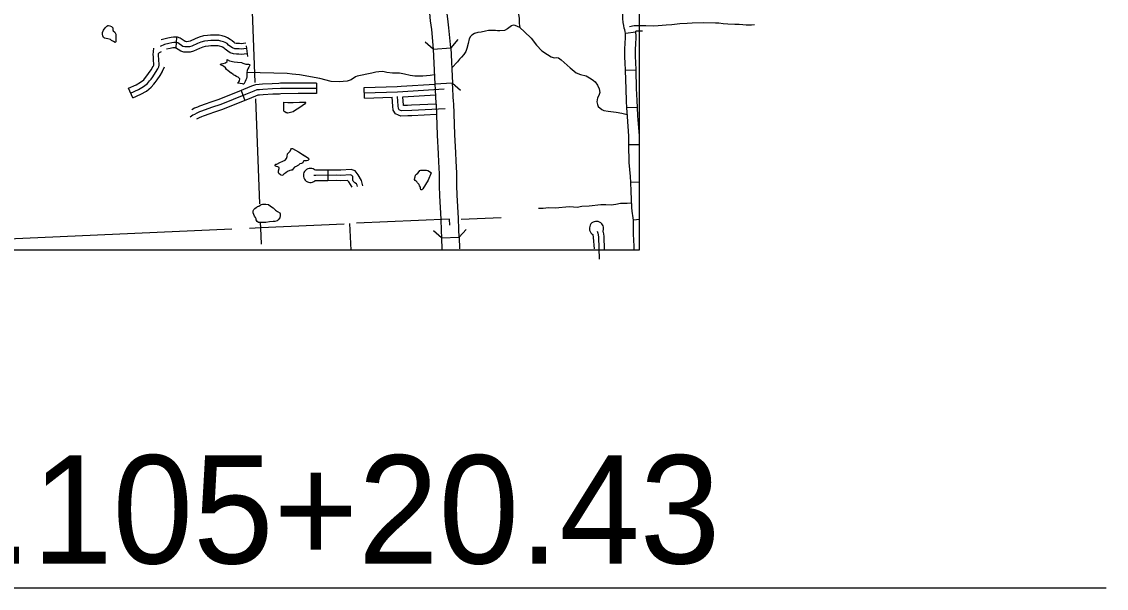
# Model space of a CAD drawing. Extents: x -5566 to 1759129, y -3726 to 731467.
# Drawn here: x -4512.8 to -4396.5, y 124.3 to 185 of the extents above; entities that cross this region are included whole.
import ezdxf

# ---------------------------------------------------------------- set-up
doc = ezdxf.new("R2010")
doc.units = 0
doc.layers.add('Default', color=7, linetype='Continuous')
doc.layers.add('R_No Plot', color=7, linetype='Continuous')

msp = doc.modelspace()

# ---------------------------------------------------------------- linework, layer by layer
at = {"layer": 'Default'}
for p, q in [((-4446.96, 183.85), (-4448.09, 183.68)), ((-4496.22, 183.29), (-4496.28, 182.16)), ((-4488.74, 182.37), (-4488.62, 181.24)), ((-4446.94, 179.77), (-4448.08, 179.74)), ((-4481.19, 178.39), (-4481.2, 177.25)), ((-4500.91, 176.8), (-4501.37, 177.84)), ((-4489.3, 177.58), (-4488.88, 176.52)), ((-4476.06, 176.77), (-4476.1, 177.91)), ((-4446.78, 175.78), (-4447.92, 175.72)), ((-4446.56, 171.75), (-4447.7, 171.75)), ((-4479.99, 169.06), (-4479.98, 167.92)), ((-4446.6, 167.76), (-4447.51, 167.72)), ((-4446.59, 163.76), (-4447.23, 163.7)), ((-4396.52, 124.26), (-4548.13, 124.26))]:
    msp.add_line(p, q, dxfattribs=at)
for points in [[(-4487.78, 178.43), (-4488.43, 195.51)], [(-4465, 187.64), (-4463.32, 187.91), (-4462.76, 187.91), (-4462.03, 187.76), (-4461.54, 187.61), (-4461.17, 187.51), (-4460.79, 187.33), (-4460.38, 187.04), (-4460.1, 186.73), (-4459.73, 186.19), (-4459.56, 185.76), (-4459.49, 185.31), (-4459.46, 184.75), (-4459.39, 184.33)], [(-4448.09, 183.68), (-4448.12, 183.92), (-4448.16, 184.09), (-4448.2, 184.28), (-4448.27, 184.55), (-4448.32, 184.88), (-4448.35, 185.29), (-4448.41, 187.52), (-4448.42, 187.72)], [(-4467.33, 187.04), (-4469.22, 186.82), (-4469.17, 186.36), (-4469.1, 185.86), (-4469, 185.05), (-4468.89, 184.11), (-4468.69, 182.03), (-4466.8, 182.17)], [(-4466.8, 182.17), (-4467, 184.32), (-4467.12, 185.28), (-4467.22, 186.09), (-4467.28, 186.59), (-4467.33, 187.04)], [(-4502.71, 183.27), (-4502.71, 182.89), (-4502.72, 182.81), (-4502.74, 182.75), (-4502.8, 182.74), (-4502.96, 182.83), (-4503.17, 182.96), (-4503.29, 183.04), (-4503.58, 183.13), (-4503.93, 183.2), (-4504.06, 183.28), (-4504.12, 183.43), (-4504.14, 183.64), (-4504.14, 183.82), (-4504.04, 184.06)], [(-4504.04, 184.06), (-4503.86, 184.29), (-4503.67, 184.49), (-4503.57, 184.56), (-4503.5, 184.57), (-4503.38, 184.53), (-4503.2, 184.44), (-4503.03, 184.3), (-4503.03, 184.19), (-4503.03, 184.1), (-4502.99, 183.99), (-4502.84, 183.84), (-4502.71, 183.62), (-4502.71, 183.5), (-4502.71, 183.27)], [(-4459.39, 184.33), (-4459.91, 184.57), (-4460.12, 184.58), (-4460.31, 184.53), (-4460.72, 184.19), (-4461.03, 184.02), (-4461.54, 183.98), (-4461.8, 183.98), (-4462.03, 184.02), (-4462.35, 184.01), (-4462.75, 184), (-4463.1, 183.93), (-4463.54, 183.83), (-4463.9, 183.81), (-4464.28, 183.71), (-4464.54, 183.53), (-4464.68, 183.39), (-4464.83, 183.11), (-4464.95, 182.62), (-4465.1, 182.08), (-4465.2, 181.76), (-4465.41, 181.45), (-4465.67, 181.15), (-4465.87, 180.96), (-4466.08, 180.65), (-4466.7, 180.02)], [(-4459.39, 184.33), (-4458.89, 183.89), (-4458.19, 183.18), (-4457.62, 182.44), (-4457.05, 181.85), (-4456.45, 181.43), (-4456.04, 181.2), (-4455.74, 181.1), (-4455.46, 181.11), (-4455.26, 181.1), (-4454.96, 180.88), (-4454, 180), (-4453.37, 179.48), (-4452.91, 179.31), (-4452.3, 179.15), (-4451.75, 178.84), (-4451.52, 178.67), (-4451.33, 178.53), (-4451.08, 178.15), (-4450.88, 177.75), (-4450.84, 177.38), (-4450.92, 177.07), (-4451.08, 176.81), (-4451.16, 176.36), (-4451.07, 176.09), (-4450.99, 175.86), (-4450.61, 175.55), (-4450.38, 175.43), (-4449.94, 175.36), (-4449.09, 175.26), (-4448.48, 175.17), (-4447.89, 175.03)], [(-4434.24, 184.63), (-4434.55, 184.59), (-4434.82, 184.58), (-4435.14, 184.6), (-4435.5, 184.64), (-4435.88, 184.66), (-4436.36, 184.65), (-4437.09, 184.69), (-4437.59, 184.74), (-4438.06, 184.8), (-4438.41, 184.8), (-4439.73, 184.83), (-4440.94, 184.8), (-4441.46, 184.78), (-4442.24, 184.74), (-4443.09, 184.64), (-4443.7, 184.59), (-4444.15, 184.54), (-4444.58, 184.51), (-4445.02, 184.49), (-4445.91, 184.53), (-4446.71, 184.53), (-4447.13, 184.52), (-4447.34, 184.48), (-4447.46, 184.45), (-4447.65, 184.41)], [(-4446.94, 179.77), (-4446.97, 180.64), (-4447.01, 181.18), (-4447, 182.08), (-4446.98, 182.48), (-4446.94, 183.34), (-4446.95, 183.95)], [(-4446.24, 183.96), (-4446.71, 183.96), (-4446.95, 183.95)], [(-4488.71, 182.08), (-4489.28, 182.02), (-4489.5, 182.04), (-4489.73, 182.04), (-4489.97, 182.07), (-4490.21, 182.15), (-4490.38, 182.25), (-4490.63, 182.46), (-4490.79, 182.61), (-4491.01, 182.73), (-4491.17, 182.8), (-4491.46, 182.89), (-4491.69, 182.93), (-4492.54, 182.93), (-4492.84, 182.91), (-4493.22, 182.88), (-4493.59, 182.78), (-4493.98, 182.61), (-4494.58, 182.33), (-4494.84, 182.27), (-4495.17, 182.25), (-4495.33, 182.27), (-4495.53, 182.32), (-4496.07, 182.68), (-4496.21, 182.72), (-4496.34, 182.73), (-4496.5, 182.74), (-4496.7, 182.71), (-4497.03, 182.64), (-4497.52, 182.52), (-4497.97, 182.31)], [(-4496.22, 183.29), (-4496.3, 183.3), (-4496.53, 183.31), (-4496.8, 183.27), (-4497.16, 183.2), (-4497.87, 183.02)], [(-4492.49, 183.5), (-4492.56, 183.5), (-4492.88, 183.47), (-4493.31, 183.44), (-4493.78, 183.32), (-4494.21, 183.12), (-4494.76, 182.87), (-4494.92, 182.84), (-4495.16, 182.82), (-4495.22, 182.83), (-4495.29, 182.85), (-4495.82, 183.2), (-4496.12, 183.29), (-4496.22, 183.29)], [(-4488.78, 182.65), (-4489.29, 182.59), (-4489.47, 182.61), (-4489.69, 182.61), (-4489.83, 182.63), (-4489.97, 182.67), (-4490.04, 182.72), (-4490.26, 182.9), (-4490.46, 183.07), (-4490.75, 183.24), (-4490.97, 183.33), (-4491.32, 183.44), (-4491.64, 183.5), (-4492.49, 183.5)], [(-4468.69, 182.03), (-4469.56, 182.78)], [(-4466.06, 183.04), (-4466.8, 182.17)], [(-4448.08, 179.74), (-4448.1, 180.58), (-4448.15, 181.14), (-4448.14, 182.11), (-4448.12, 182.54), (-4448.08, 183.35), (-4448.09, 183.68), (-4448.09, 183.68)], [(-4501.14, 177.32), (-4500.29, 177.7), (-4499.74, 178.01), (-4499.33, 178.33), (-4499.1, 178.62), (-4498.95, 178.81), (-4498.75, 179.07), (-4498.45, 179.5), (-4498.21, 179.91), (-4498.11, 180.14), (-4498.08, 180.3), (-4498.1, 180.95), (-4498.13, 181.3), (-4498.15, 181.43), (-4498.13, 181.55), (-4498.05, 181.65), (-4497.81, 181.78)], [(-4498.72, 180.16), (-4498.66, 180.3), (-4498.65, 180.35), (-4498.67, 180.91), (-4498.69, 181.24), (-4498.72, 181.41), (-4498.66, 182.12)], [(-4496.28, 182.16), (-4496.37, 182.16), (-4496.48, 182.17), (-4496.6, 182.15), (-4496.91, 182.09), (-4497.28, 182)], [(-4492.48, 182.36), (-4492.52, 182.36), (-4492.8, 182.34), (-4493.13, 182.32), (-4493.4, 182.24), (-4493.74, 182.09), (-4494.4, 181.79), (-4494.76, 181.71), (-4495.17, 181.68), (-4495.43, 181.71), (-4495.76, 181.8), (-4496.31, 182.16), (-4496.28, 182.16)], [(-4488.65, 181.52), (-4489.28, 181.45), (-4489.52, 181.47), (-4489.77, 181.47), (-4490.1, 181.52), (-4490.45, 181.63), (-4490.71, 181.79), (-4490.99, 182.03), (-4491.12, 182.14), (-4491.27, 182.22), (-4491.37, 182.27), (-4491.59, 182.33), (-4491.74, 182.36), (-4492.48, 182.36)], [(-4468.69, 182.03), (-4468.55, 179.03), (-4468.51, 178.27)], [(-4466.8, 182.17), (-4466.62, 178.38)], [(-4490.34, 179.46), (-4490.66, 179.69), (-4490.84, 179.85), (-4490.97, 180.02), (-4491.17, 180.18), (-4491.32, 180.28), (-4491.49, 180.34), (-4491.54, 180.36), (-4491.42, 180.43), (-4491.2, 180.49), (-4490.97, 180.54), (-4490.78, 180.68), (-4490.77, 180.9), (-4490.53, 180.78), (-4490.03, 180.66), (-4489.66, 180.64)], [(-4489.66, 180.64), (-4489.23, 180.59), (-4489.1, 180.52), (-4488.78, 180.41), (-4488.57, 180.42), (-4488.5, 180.42), (-4488.4, 180.39), (-4488.36, 180.34), (-4488.36, 180.32), (-4488.39, 180.22), (-4488.45, 180.09), (-4488.55, 179.91), (-4488.63, 179.72), (-4488.66, 179.52), (-4488.67, 179.26), (-4488.68, 179.06), (-4488.72, 178.88), (-4488.78, 178.72), (-4488.84, 178.55), (-4488.94, 178.4), (-4489.01, 178.28), (-4489.01, 178.27), (-4489.05, 178.27), (-4489.15, 178.29), (-4489.4, 178.33), (-4489.54, 178.37), (-4489.65, 178.38), (-4489.67, 178.39), (-4489.61, 178.44), (-4489.53, 178.51), (-4489.45, 178.63), (-4489.42, 178.85), (-4489.61, 179.03), (-4489.71, 179.05), (-4489.79, 179.08), (-4489.97, 179.18), (-4490.11, 179.27), (-4490.14, 179.3), (-4490.32, 179.45)], [(-4501.37, 177.84), (-4500.55, 178.21), (-4500.06, 178.48), (-4499.73, 178.74), (-4499.54, 178.97), (-4499.4, 179.15), (-4499.21, 179.41), (-4498.92, 179.81), (-4498.71, 180.18)], [(-4500.91, 176.8), (-4500.03, 177.19), (-4499.42, 177.53), (-4498.92, 177.93), (-4498.65, 178.26), (-4498.5, 178.46), (-4498.29, 178.74), (-4497.97, 179.19), (-4497.72, 179.61)], [(-4497.72, 179.61), (-4497.7, 179.65), (-4497.5, 180.12)], [(-4477.02, 179.07), (-4477.5, 178.73), (-4477.91, 178.6), (-4478.77, 178.52), (-4479.64, 178.55), (-4480.83, 178.88), (-4483.04, 179.28), (-4483.8, 179.35), (-4484.35, 179.41), (-4488.66, 179.52)], [(-4468.56, 179.27), (-4469, 179.18), (-4469.82, 179.13), (-4470.67, 179.14), (-4471.17, 179.18), (-4471.77, 179.33), (-4472.3, 179.43), (-4473.04, 179.43), (-4473.66, 179.5), (-4474.11, 179.61), (-4474.51, 179.58), (-4474.84, 179.55), (-4475.27, 179.43), (-4476.85, 179.11), (-4477.02, 179.07)], [(-4447.92, 175.72), (-4447.95, 176.45), (-4448.02, 177.77), (-4448.08, 179.74)], [(-4446.78, 175.78), (-4446.82, 176.51), (-4446.88, 177.82), (-4446.94, 179.77)], [(-4485.23, 178.35), (-4485.95, 178.32), (-4486.98, 178.25), (-4487.37, 178.23), (-4487.74, 178.21), (-4488.16, 178.04), (-4489.04, 177.69), (-4489.3, 177.58)], [(-4481.19, 178.39), (-4483.17, 178.39), (-4485.08, 178.36), (-4485.23, 178.35)], [(-4476.1, 177.91), (-4472.55, 178.03), (-4472.11, 178.05)], [(-4472.11, 178.05), (-4468.51, 178.27)], [(-4465.91, 161.87), (-4465.95, 162.68), (-4465.98, 163.91), (-4466.14, 166.37), (-4466.15, 167.42), (-4466.17, 168.72), (-4466.22, 170.04), (-4466.26, 170.9), (-4466.38, 172.89), (-4466.49, 176.18), (-4466.52, 176.41), (-4466.54, 176.95), (-4466.59, 177.81), (-4466.62, 178.38), (-4468.51, 178.27)], [(-4468.51, 178.28), (-4468.51, 178.28)], [(-4468.51, 178.27), (-4468.48, 177.71), (-4468.43, 176.86), (-4468.41, 176.28), (-4468.39, 176.06), (-4468.27, 172.8), (-4468.16, 170.79), (-4468.12, 169.96), (-4468.07, 168.66), (-4468.04, 167.39), (-4468.03, 166.31), (-4467.88, 163.82), (-4467.84, 162.6), (-4467.81, 161.79), (-4465.91, 161.87)], [(-4466.62, 178.37), (-4465.77, 177.61)], [(-4481.19, 177.82), (-4483.17, 177.82), (-4485.06, 177.79), (-4485.92, 177.75), (-4486.95, 177.69), (-4487.33, 177.66), (-4487.62, 177.65), (-4487.94, 177.51), (-4488.82, 177.16), (-4491.47, 176.1), (-4492.45, 175.76), (-4493.54, 175.38), (-4493.75, 175.29), (-4494.02, 175.17), (-4494.27, 175.03), (-4494.46, 174.93), (-4494.75, 174.73)], [(-4489.3, 177.58), (-4491.67, 176.64), (-4492.64, 176.29), (-4493.03, 176.16)], [(-4485.18, 177.21), (-4485.89, 177.18), (-4486.91, 177.12), (-4487.3, 177.09), (-4487.49, 177.08), (-4487.73, 176.98), (-4488.61, 176.63), (-4488.88, 176.52)], [(-4481.2, 177.25), (-4483.16, 177.25), (-4485.04, 177.22), (-4485.18, 177.21)], [(-4476.08, 177.34), (-4472.53, 177.46), (-4467.53, 177.76)], [(-4476.06, 176.77), (-4473.08, 176.87)], [(-4471.42, 174.86), (-4472.17, 174.84), (-4472.43, 174.93), (-4472.75, 175.09), (-4472.98, 175.47), (-4473.02, 175.91), (-4473.08, 176.87)], [(-4467.42, 175.62), (-4471, 175.43), (-4472.08, 175.41), (-4472.21, 175.46), (-4472.35, 175.53), (-4472.42, 175.65), (-4472.45, 175.96), (-4472.51, 176.96)], [(-4471.94, 176.92), (-4468.45, 177.14)], [(-4471.44, 175.99), (-4471.88, 175.99), (-4471.89, 176), (-4471.94, 176.92)], [(-4493.03, 176.16), (-4493.74, 175.91), (-4493.97, 175.82), (-4494.27, 175.68), (-4494.57, 175.52)], [(-4488.88, 176.52), (-4491.27, 175.57), (-4492.26, 175.22), (-4492.65, 175.08)], [(-4487.29, 165.46), (-4487.72, 176.68)], [(-4483.47, 175.47), (-4483.7, 175.32), (-4484.15, 175.19), (-4484.28, 175.16), (-4484.35, 175.18), (-4484.46, 175.21), (-4484.6, 175.3), (-4484.68, 175.35), (-4484.69, 175.4), (-4484.71, 176.3), (-4484.69, 176.34), (-4484.28, 176.32), (-4483.69, 176.3)], [(-4483.69, 176.3), (-4483.04, 176.33), (-4482.52, 176.33), (-4482.4, 176.33), (-4482.36, 176.32), (-4482.36, 176.29), (-4482.38, 176.25), (-4482.5, 176.14), (-4482.73, 175.96), (-4483.11, 175.7), (-4483.47, 175.47)], [(-4468.39, 176.14), (-4471.02, 176), (-4471.44, 175.99)], [(-4447.7, 171.75), (-4447.71, 172.69), (-4447.87, 174.8), (-4447.92, 175.72)], [(-4446.56, 171.75), (-4446.57, 172.73), (-4446.74, 174.87), (-4446.78, 175.78)], [(-4492.65, 175.08), (-4493.34, 174.85), (-4493.52, 174.77), (-4493.77, 174.66), (-4494.06, 174.5)], [(-4468.35, 175), (-4470.98, 174.86), (-4471.42, 174.86)], [(-4484.57, 170.14), (-4484.41, 170.32), (-4484.35, 170.53), (-4484.31, 170.8), (-4484.18, 170.94), (-4484.03, 171.08), (-4483.96, 171.27), (-4483.88, 171.36), (-4483.79, 171.36), (-4483.13, 171), (-4482.52, 170.64), (-4482.06, 170.35), (-4482.04, 170.2), (-4482.12, 170.09), (-4482.26, 170.05), (-4482.42, 170.05), (-4482.55, 170.05), (-4482.59, 170), (-4482.66, 169.88), (-4482.66, 169.84), (-4482.83, 169.75), (-4482.98, 169.73), (-4483.14, 169.59), (-4483.27, 169.52), (-4483.33, 169.48), (-4483.55, 169.38)], [(-4483.79, 171.36), (-4483.13, 171), (-4482.06, 170.35)], [(-4447.51, 167.72), (-4447.54, 168.37), (-4447.69, 169.86), (-4447.7, 171.75)], [(-4483.55, 169.38), (-4483.76, 169.16), (-4483.81, 169.07), (-4483.92, 169.05), (-4484.08, 169.02), (-4484.3, 168.9), (-4484.5, 168.76), (-4484.7, 168.61), (-4484.82, 168.5), (-4484.91, 168.49), (-4485.07, 168.56), (-4485.26, 168.69), (-4485.29, 168.81), (-4485.29, 168.97), (-4485.21, 169.23), (-4485.22, 169.33), (-4485.34, 169.41), (-4485.52, 169.46), (-4485.64, 169.52), (-4485.65, 169.57), (-4485.6, 169.68), (-4485.45, 169.71), (-4485.15, 169.88), (-4484.82, 170), (-4484.57, 170.14)], [(-4479.99, 169.06), (-4481.33, 169.04)], [(-4476.23, 167.36), (-4476.39, 167.94), (-4476.75, 168.56), (-4477.05, 168.98), (-4477.5, 169.11), (-4478.61, 169.06), (-4479.09, 169.07), (-4479.99, 169.06)], [(-4470.21, 167.51), (-4470.36, 167.68), (-4470.4, 167.75), (-4470.51, 167.87), (-4470.61, 167.94), (-4470.69, 168.05), (-4470.65, 168.23), (-4470.63, 168.34), (-4470.58, 168.51), (-4470.47, 168.64), (-4470.33, 168.73), (-4470.21, 168.91), (-4470.11, 169), (-4470.03, 169.07), (-4469.92, 169.07), (-4469.8, 169.07), (-4469.61, 169.06)], [(-4469.61, 169.06), (-4469.4, 169.04), (-4469.25, 169.01), (-4469.08, 168.91), (-4468.94, 168.8), (-4468.91, 168.75), (-4469.23, 167.99), (-4469.8, 167.07), (-4469.9, 166.96), (-4470.01, 166.96), (-4470.04, 167.08), (-4470.07, 167.23), (-4470.15, 167.38), (-4470.21, 167.51)], [(-4476.8, 167.3), (-4476.85, 167.44), (-4476.93, 167.58), (-4477.08, 167.68), (-4477.2, 167.79), (-4477.28, 167.87), (-4477.31, 167.98), (-4477.32, 168.37), (-4477.4, 168.49), (-4477.57, 168.54), (-4478.6, 168.49), (-4479.09, 168.5), (-4481.29, 168.48), (-4481.49, 168.49)], [(-4479.98, 167.92), (-4481.37, 167.9)], [(-4477.37, 167.24), (-4477.74, 167.82), (-4477.88, 167.95), (-4478.59, 167.92), (-4479.09, 167.93), (-4479.98, 167.92)], [(-4447.23, 163.7), (-4447.25, 163.95), (-4447.36, 164.66), (-4447.38, 165.04), (-4447.47, 166.81), (-4447.51, 167.72)], [(-4487.74, 163.97), (-4487.85, 164.11), (-4487.93, 164.29), (-4487.99, 164.47), (-4487.99, 164.61), (-4487.98, 164.71), (-4487.93, 164.84), (-4487.81, 164.95), (-4487.69, 165.06), (-4487.58, 165.14), (-4487.52, 165.16), (-4487.4, 165.2), (-4487.26, 165.32), (-4487.13, 165.37), (-4487.01, 165.4), (-4486.84, 165.4), (-4486.64, 165.41), (-4486.36, 165.38), (-4486.12, 165.21), (-4485.86, 165.02)], [(-4447.4, 165.53), (-4447.91, 165.49), (-4448.61, 165.48), (-4449.11, 165.39), (-4449.62, 165.31), (-4450.17, 165.35), (-4450.73, 165.35), (-4451.97, 165.21), (-4452.74, 165.15), (-4453.26, 165.04), (-4453.66, 165.08), (-4454.13, 165.14), (-4455.58, 164.99), (-4456.32, 165.01), (-4456.91, 164.95), (-4457.31, 164.93), (-4457.39, 164.93)], [(-4485.86, 165.02), (-4485.61, 164.76), (-4485.39, 164.62), (-4485.15, 164.49), (-4485.09, 164.39), (-4485.09, 164.18), (-4485.13, 163.96), (-4485.3, 163.72), (-4485.44, 163.61), (-4485.67, 163.55), (-4485.86, 163.55), (-4486.26, 163.53), (-4486.63, 163.45), (-4486.86, 163.45), (-4487.11, 163.43), (-4487.27, 163.43), (-4487.42, 163.45), (-4487.58, 163.57), (-4487.67, 163.72), (-4487.69, 163.84), (-4487.74, 163.97)], [(-4487.19, 162.87), (-4488.4, 162.81)], [(-4487.19, 162.87), (-4487.21, 163.41)], [(-4478.25, 163.25), (-4487.19, 162.87)], [(-4487.12, 161.12), (-4487.19, 162.87)], [(-4477.65, 163.34), (-4477.52, 160.5), (-4477.52, 160.5), (-4477.52, 160.5), (-4477.52, 160.5), (-4477.52, 160.5), (-4477.52, 160.5), (-4477.52, 160.5)], [(-4466.93, 163.8), (-4476.9, 163.37)], [(-4466.91, 163.17), (-4466.93, 163.8)], [(-4461.4, 163.96), (-4465.68, 163.78)], [(-4447.16, 160.48), (-4447.16, 160.91), (-4447.21, 162.19), (-4447.23, 162.96), (-4447.22, 163.23), (-4447.21, 163.56), (-4447.23, 163.7)], [(-4490.29, 162.73), (-4527.13, 161.09)], [(-4467.81, 161.79), (-4468.65, 162.55)], [(-4467.81, 161.79), (-4467.75, 160.56), (-4467.75, 160.56), (-4467.75, 160.56)], [(-4465.14, 162.71), (-4465.91, 161.87)], [(-4465.91, 161.87), (-4465.86, 160.64), (-4465.86, 160.64), (-4465.86, 160.64)], [(-4451.58, 162.16), (-4451.53, 161.83), (-4451.45, 160.62), (-4451.45, 160.62)], [(-4451.1, 162.52), (-4451.03, 162.3), (-4451, 162.14), (-4450.96, 161.88), (-4450.88, 159.52)], [(-4450.49, 162.51), (-4450.44, 162.24), (-4450.39, 161.93), (-4450.35, 160.54)]]:
    msp.add_lwpolyline(points, dxfattribs=at)
for centre, start, end in [((-4481.85, 168.49), 46.8622, 309.5679), ((-4451.19, 162.81), 336.575, 239.1556)]:
    msp.add_arc(centre, 0.759, start, end, dxfattribs=at)
at = {"layer": 'R_No Plot'}
msp.add_lwpolyline([(-5018.99, 168.24), (-5018.99, 511.98), (-4446.6, 511.98), (-4446.6, 160.5), (-4913.43, 160.5)], dxfattribs=at)

# ---------------------------------------------------------------- texts
at = {"layer": 'Default'}
msp.add_text('STA.105+20.43', height=11.605, rotation=359.9994, dxfattribs=at).set_placement((-4546.19, 126.91))

doc.saveas('drawing.dxf')
